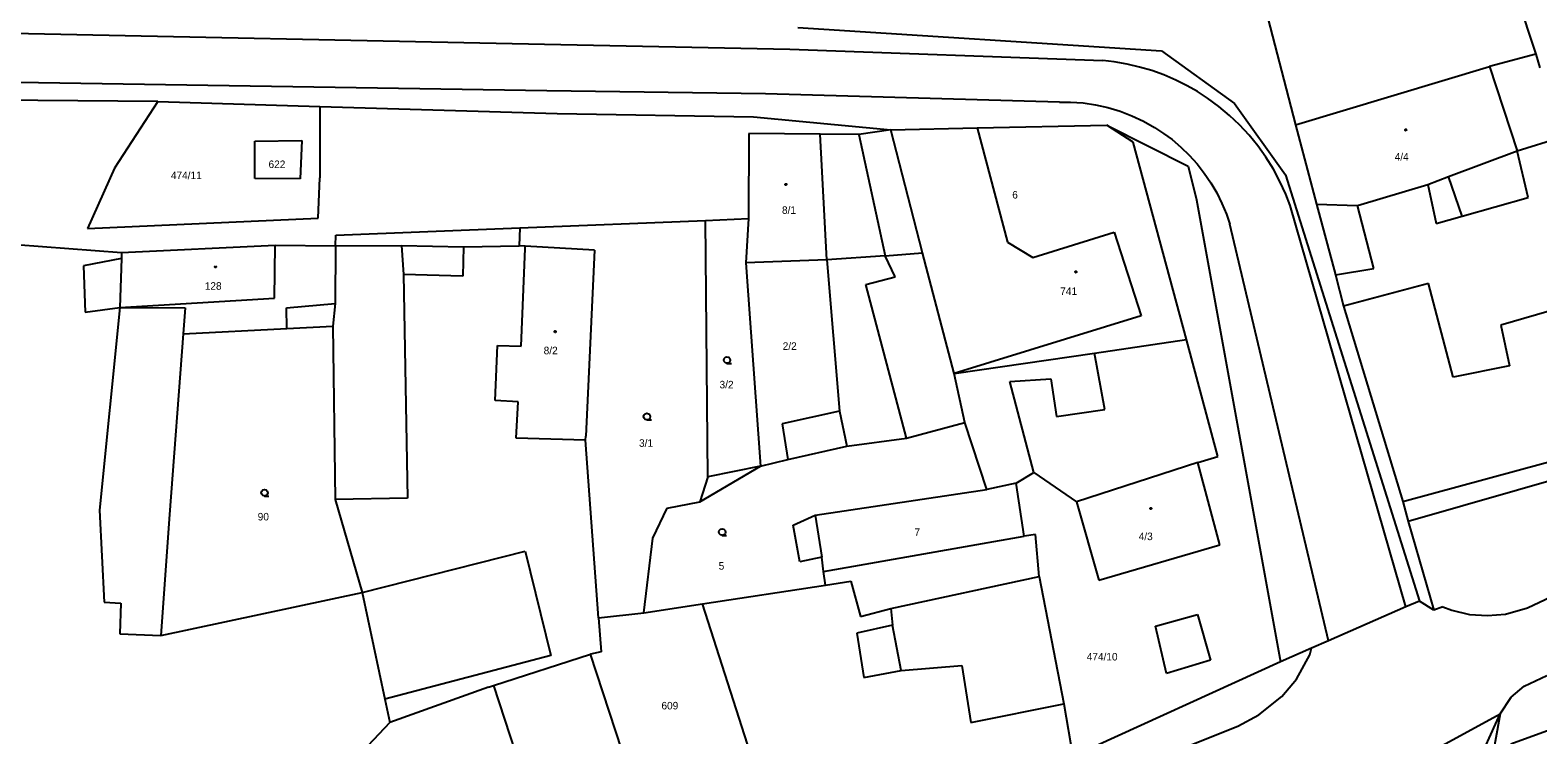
# Model space of a CAD drawing. Extents: x -757994 to -755874, y -1047691 to -1046119.
# Drawn here: x -757261.1 to -757091.1, y -1047060.2 to -1046980.7 of the extents above; entities that cross this region are included whole.
import ezdxf

# ---------------------------------------------------------------- set-up
doc = ezdxf.new("R2010")
doc.units = 0
doc.layers.add('katastrální mapa', color=7, linetype='Continuous')

msp = doc.modelspace()

# ---------------------------------------------------------------- linework, layer by layer
at = {"layer": 'katastrální mapa'}
for p, q in [((-757122.09, -1046977.24), (-757118.46, -1046991.34)), ((-757093.47, -1046976.95), (-757091.35, -1046983.35)), ((-757268.15, -1046980.87), (-757203.13, -1046982.24)), ((-757174.57, -1046980.37), (-757133.55, -1046982.97)), ((-757203.13, -1046982.24), (-757175.46, -1046982.8)), ((-757175.46, -1046982.8), (-757140.18, -1046984.09)), ((-757133.55, -1046982.97), (-757125.34, -1046988.91)), ((-757091.35, -1046983.35), (-757096.59, -1046984.75)), ((-757091.35, -1046983.35), (-757090.91, -1046984.9)), ((-757118.46, -1046991.34), (-757096.59, -1046984.75)), ((-757096.59, -1046984.75), (-757093.46, -1046994.28)), ((-757202.85, -1046987.48), (-757265.22, -1046986.51)), ((-757178.22, -1046987.82), (-757202.85, -1046987.48)), ((-757145.08, -1046988.77), (-757178.22, -1046987.82)), ((-757246.72, -1046988.69), (-757264.81, -1046988.57)), ((-757246.72, -1046988.69), (-757251.59, -1046996.24)), ((-757246.72, -1046988.69), (-757228.46, -1046989.25)), ((-757228.46, -1046989.25), (-757201.7, -1046990.07)), ((-757228.46, -1046989.25), (-757228.44, -1046997.3)), ((-757125.34, -1046988.91), (-757119.58, -1046996.97)), ((-757201.7, -1046990.07), (-757179.57, -1046990.42)), ((-757179.57, -1046990.42), (-757164.08, -1046991.89)), ((-757180.09, -1046992.3), (-757180.11, -1047001.89)), ((-757172.06, -1046992.38), (-757180.09, -1046992.3)), ((-757167.67, -1046992.41), (-757172.06, -1046992.38)), ((-757171.3, -1047006.57), (-757172.06, -1046992.38)), ((-757164.08, -1046991.89), (-757167.67, -1046992.41)), ((-757167.67, -1046992.41), (-757164.72, -1047006.12)), ((-757164.08, -1046991.89), (-757154.35, -1046991.68)), ((-757160.49, -1047005.79), (-757164.08, -1046991.89)), ((-757154.35, -1046991.68), (-757139.73, -1046991.36)), ((-757154.35, -1046991.68), (-757150.92, -1047004.57)), ((-757136.76, -1046993.29), (-757139.73, -1046991.36)), ((-757139.73, -1046991.36), (-757130.54, -1046996)), ((-757118.46, -1046991.34), (-757116.08, -1047000.29)), ((-757093.46, -1046994.28), (-757088.61, -1046992.76)), ((-757235.8, -1046993.18), (-757230.47, -1046993.12)), ((-757235.79, -1046997.4), (-757235.8, -1046993.18)), ((-757230.47, -1046993.12), (-757230.67, -1046997.44)), ((-757130.76, -1047015.57), (-757136.76, -1046993.29)), ((-757101.2, -1046997.17), (-757093.46, -1046994.28)), ((-757092.21, -1046999.53), (-757093.46, -1046994.28)), ((-757251.59, -1046996.24), (-757254.64, -1047003.03)), ((-757130.54, -1046996), (-757129.61, -1046999.79)), ((-757230.67, -1046997.44), (-757235.79, -1046997.4)), ((-757228.63, -1047001.88), (-757228.44, -1046997.3)), ((-757119.58, -1046996.97), (-757104.49, -1047045.06)), ((-757111.47, -1047000.43), (-757103.54, -1046998.05)), ((-757103.54, -1046998.05), (-757101.2, -1046997.17)), ((-757103.54, -1046998.05), (-757102.58, -1047002.48)), ((-757099.66, -1047001.64), (-757101.2, -1046997.17)), ((-757129.61, -1046999.79), (-757120.14, -1047051.91)), ((-757099.66, -1047001.64), (-757092.21, -1046999.53)), ((-757106.01, -1047045.72), (-757119.06, -1047000.43)), ((-757116.08, -1047000.29), (-757113.96, -1047008.27)), ((-757116.08, -1047000.29), (-757111.47, -1047000.43)), ((-757109.63, -1047007.53), (-757111.47, -1047000.43)), ((-757254.64, -1047003.03), (-757228.63, -1047001.88)), ((-757226.67, -1047003.8), (-757205.92, -1047002.97)), ((-757205.92, -1047002.97), (-757205.99, -1047004.98)), ((-757205.92, -1047002.97), (-757184.97, -1047002.13)), ((-757184.97, -1047002.13), (-757180.11, -1047001.89)), ((-757184.7, -1047031.03), (-757184.97, -1047002.13)), ((-757180.11, -1047001.89), (-757180.42, -1047006.91)), ((-757114.75, -1047049.55), (-757125.87, -1047002.53)), ((-757102.58, -1047002.48), (-757099.66, -1047001.64)), ((-757262.7, -1047004.84), (-757250.81, -1047005.74)), ((-757226.68, -1047004.98), (-757226.67, -1047003.8)), ((-757150.92, -1047004.57), (-757148.06, -1047006.3)), ((-757148.06, -1047006.3), (-757138.89, -1047003.44)), ((-757138.89, -1047003.44), (-757135.85, -1047012.9)), ((-757250.82, -1047006.43), (-757255.09, -1047007.24)), ((-757250.82, -1047006.43), (-757251.02, -1047011.95)), ((-757250.81, -1047005.74), (-757250.82, -1047006.43)), ((-757250.81, -1047005.74), (-757233.51, -1047004.9)), ((-757233.57, -1047010.88), (-757233.51, -1047004.9)), ((-757233.51, -1047004.9), (-757226.68, -1047004.98)), ((-757226.68, -1047004.98), (-757226.72, -1047011.51)), ((-757226.68, -1047004.98), (-757219.23, -1047004.95)), ((-757219.23, -1047004.95), (-757212.25, -1047005.09)), ((-757219.23, -1047004.95), (-757219.02, -1047008.21)), ((-757212.25, -1047005.09), (-757212.33, -1047008.41)), ((-757212.25, -1047005.09), (-757205.99, -1047004.98)), ((-757205.32, -1047005.02), (-757205.99, -1047004.98)), ((-757205.74, -1047016.3), (-757205.32, -1047005.3)), ((-757197.49, -1047005.47), (-757205.32, -1047005.02)), ((-757205.32, -1047005.3), (-757205.32, -1047005.02)), ((-757197.49, -1047005.47), (-757198.48, -1047026.46)), ((-757171.3, -1047006.57), (-757180.42, -1047006.91)), ((-757164.72, -1047006.12), (-757171.3, -1047006.57)), ((-757171.3, -1047006.57), (-757169.88, -1047023.64)), ((-757164.72, -1047006.12), (-757160.49, -1047005.79)), ((-757163.59, -1047008.48), (-757164.72, -1047006.12)), ((-757156.94, -1047019.4), (-757160.49, -1047005.79)), ((-757255.09, -1047007.24), (-757254.91, -1047012.46)), ((-757212.33, -1047008.41), (-757219.02, -1047008.21)), ((-757219.02, -1047008.21), (-757218.56, -1047033.47)), ((-757180.42, -1047006.91), (-757178.79, -1047029.86)), ((-757113.96, -1047008.27), (-757109.63, -1047007.53)), ((-757113.96, -1047008.27), (-757113.03, -1047011.79)), ((-757166.88, -1047009.34), (-757163.59, -1047008.48)), ((-757162.32, -1047026.68), (-757166.88, -1047009.34)), ((-757103.46, -1047009.24), (-757113.03, -1047011.79)), ((-757100.69, -1047019.82), (-757103.46, -1047009.24)), ((-757251.02, -1047011.95), (-757233.57, -1047010.88)), ((-757232.2, -1047011.99), (-757226.72, -1047011.51)), ((-757226.72, -1047011.51), (-757226.99, -1047014.04)), ((-757084.07, -1047010.68), (-757095.3, -1047013.92)), ((-757254.91, -1047012.46), (-757251.02, -1047011.95)), ((-757251.02, -1047011.95), (-757253.28, -1047034.81)), ((-757251.02, -1047011.95), (-757243.65, -1047012)), ((-757243.65, -1047012), (-757243.87, -1047014.92)), ((-757232.18, -1047014.31), (-757232.2, -1047011.99)), ((-757135.85, -1047012.9), (-757156.94, -1047019.4)), ((-757113.03, -1047011.79), (-757106.36, -1047033.85)), ((-757243.87, -1047014.92), (-757245.41, -1047035.3)), ((-757243.87, -1047014.92), (-757232.18, -1047014.31)), ((-757232.18, -1047014.31), (-757226.99, -1047014.04)), ((-757226.99, -1047014.04), (-757226.71, -1047033.61)), ((-757095.3, -1047013.92), (-757094.31, -1047018.52)), ((-757208.67, -1047022.45), (-757208.43, -1047016.24)), ((-757208.43, -1047016.24), (-757205.74, -1047016.3)), ((-757141.13, -1047017.09), (-757130.76, -1047015.57)), ((-757127.21, -1047028.74), (-757130.76, -1047015.57)), ((-757156.94, -1047019.4), (-757141.13, -1047017.09)), ((-757139.95, -1047023.44), (-757141.13, -1047017.09)), ((-757155.72, -1047024.92), (-757156.94, -1047019.4)), ((-757150.67, -1047020.29), (-757146.03, -1047019.99)), ((-757146.03, -1047019.99), (-757145.41, -1047024.24)), ((-757094.31, -1047018.52), (-757100.69, -1047019.82)), ((-757147.96, -1047030.56), (-757150.67, -1047020.29)), ((-757206.11, -1047022.59), (-757208.67, -1047022.45)), ((-757206.31, -1047026.69), (-757206.11, -1047022.59)), ((-757145.41, -1047024.24), (-757139.95, -1047023.44)), ((-757169.88, -1047023.64), (-757176.32, -1047025.06)), ((-757176.32, -1047025.06), (-757175.69, -1047029.08)), ((-757169.88, -1047023.64), (-757169.04, -1047027.59)), ((-757162.32, -1047026.68), (-757155.72, -1047024.92)), ((-757153.26, -1047032.49), (-757155.72, -1047024.92)), ((-757106.36, -1047033.85), (-757069.45, -1047023.77)), ((-757063.3, -1047023.88), (-757105.76, -1047036.1)), ((-757198.51, -1047026.93), (-757206.31, -1047026.69)), ((-757198.51, -1047026.93), (-757198.48, -1047026.46)), ((-757197.02, -1047046.95), (-757198.51, -1047026.93)), ((-757169.04, -1047027.59), (-757162.32, -1047026.68)), ((-757175.69, -1047029.08), (-757169.04, -1047027.59)), ((-757185.62, -1047033.86), (-757178.79, -1047029.86)), ((-757178.79, -1047029.86), (-757184.7, -1047031.03)), ((-757178.79, -1047029.86), (-757175.69, -1047029.08)), ((-757129.48, -1047029.45), (-757143.14, -1047033.87)), ((-757129.48, -1047029.45), (-757127.21, -1047028.74)), ((-757126.99, -1047038.71), (-757129.48, -1047029.45)), ((-757184.7, -1047031.03), (-757185.62, -1047033.86)), ((-757149.93, -1047031.75), (-757153.26, -1047032.49)), ((-757149.93, -1047031.75), (-757147.96, -1047030.56)), ((-757149.05, -1047037.75), (-757149.93, -1047031.75)), ((-757147.96, -1047030.56), (-757143.14, -1047033.87)), ((-757218.56, -1047033.47), (-757226.71, -1047033.61)), ((-757226.71, -1047033.61), (-757223.7, -1047044.1)), ((-757172.62, -1047035.39), (-757153.26, -1047032.49)), ((-757253.28, -1047034.81), (-757252.78, -1047045.2)), ((-757245.41, -1047035.3), (-757246.4, -1047048.95)), ((-757190.93, -1047037.96), (-757189.29, -1047034.59)), ((-757189.29, -1047034.59), (-757185.62, -1047033.86)), ((-757175.1, -1047036.5), (-757172.62, -1047035.39)), ((-757172.62, -1047035.39), (-757171.87, -1047040.1)), ((-757143.14, -1047033.87), (-757140.61, -1047042.71)), ((-757106.36, -1047033.85), (-757105.76, -1047036.1)), ((-757174.32, -1047040.65), (-757175.1, -1047036.5)), ((-757105.76, -1047036.1), (-757102.84, -1047046.1)), ((-757191.94, -1047046.38), (-757190.93, -1047037.96)), ((-757171.67, -1047041.72), (-757149.05, -1047037.75)), ((-757147.78, -1047037.55), (-757149.05, -1047037.75)), ((-757147.34, -1047042.29), (-757147.78, -1047037.55)), ((-757140.61, -1047042.71), (-757126.99, -1047038.71)), ((-757223.7, -1047044.1), (-757205.32, -1047039.45)), ((-757205.32, -1047039.45), (-757202.4, -1047051.21)), ((-757171.87, -1047040.1), (-757174.32, -1047040.65)), ((-757171.67, -1047041.72), (-757171.87, -1047040.1)), ((-757171.44, -1047043.26), (-757171.67, -1047041.72)), ((-757164.07, -1047045.92), (-757147.34, -1047042.29)), ((-757147.34, -1047042.29), (-757144.57, -1047056.66)), ((-757185.33, -1047045.37), (-757171.44, -1047043.26)), ((-757171.44, -1047043.26), (-757168.58, -1047042.83)), ((-757168.58, -1047042.83), (-757167.5, -1047046.8)), ((-757252.78, -1047045.2), (-757250.9, -1047045.29)), ((-757250.9, -1047045.29), (-757250.99, -1047048.78)), ((-757246.4, -1047048.95), (-757223.7, -1047044.1)), ((-757223.7, -1047044.1), (-757221.12, -1047056.12)), ((-757191.94, -1047046.38), (-757185.33, -1047045.37)), ((-757179.6, -1047063.22), (-757185.33, -1047045.37)), ((-757104.49, -1047045.06), (-757106.01, -1047045.72)), ((-757102.84, -1047046.1), (-757104.49, -1047045.06)), ((-757092.29, -1047045.84), (-757089.04, -1047044.27)), ((-757197.02, -1047046.95), (-757191.94, -1047046.38)), ((-757197.02, -1047046.95), (-757196.75, -1047050.81)), ((-757167.5, -1047046.8), (-757164.07, -1047045.92)), ((-757164.07, -1047045.92), (-757163.9, -1047047.8)), ((-757134.25, -1047047.88), (-757129.51, -1047046.58)), ((-757129.51, -1047046.58), (-757128.03, -1047051.74)), ((-757106.01, -1047045.72), (-757114.75, -1047049.55)), ((-757101.85, -1047045.7), (-757102.84, -1047046.1)), ((-757101.85, -1047045.7), (-757100.82, -1047046.08)), ((-757100.82, -1047046.08), (-757098.82, -1047046.59)), ((-757098.82, -1047046.59), (-757096.81, -1047046.69)), ((-757096.81, -1047046.69), (-757094.77, -1047046.53)), ((-757094.77, -1047046.53), (-757092.29, -1047045.84)), ((-757250.99, -1047048.78), (-757246.4, -1047048.95)), ((-757163.9, -1047047.8), (-757167.92, -1047048.69)), ((-757167.92, -1047048.69), (-757167.12, -1047053.68)), ((-757162.93, -1047052.91), (-757163.9, -1047047.8)), ((-757132.99, -1047053.23), (-757134.25, -1047047.88)), ((-757116.64, -1047050.38), (-757120.14, -1047051.91)), ((-757116.84, -1047051.15), (-757116.64, -1047050.38)), ((-757114.75, -1047049.55), (-757116.64, -1047050.38)), ((-757202.4, -1047051.21), (-757221.12, -1047056.12)), ((-757208.88, -1047054.61), (-757197.94, -1047051.05)), ((-757196.75, -1047050.81), (-757197.94, -1047051.05)), ((-757192.6, -1047067.39), (-757197.94, -1047051.05)), ((-757162.93, -1047052.91), (-757156.07, -1047052.32)), ((-757156.07, -1047052.32), (-757155.05, -1047058.77)), ((-757120.14, -1047051.91), (-757143.54, -1047062.62)), ((-757128.03, -1047051.74), (-757132.99, -1047053.23)), ((-757118.33, -1047053.88), (-757116.84, -1047051.15)), ((-757167.12, -1047053.68), (-757162.93, -1047052.91)), ((-757120, -1047055.85), (-757118.33, -1047053.88)), ((-757092.68, -1047054.67), (-757090.12, -1047053.48)), ((-757209.44, -1047054.79), (-757220.55, -1047058.76)), ((-757209.44, -1047054.79), (-757208.88, -1047054.61)), ((-757208.88, -1047054.61), (-757199.72, -1047082.6)), ((-757122.57, -1047057.91), (-757120, -1047055.85)), ((-757094.12, -1047055.9), (-757092.68, -1047054.67)), ((-757221.12, -1047056.12), (-757220.55, -1047058.76)), ((-757155.05, -1047058.77), (-757144.57, -1047056.66)), ((-757144.57, -1047056.66), (-757143.54, -1047062.62)), ((-757095.38, -1047057.8), (-757094.12, -1047055.9)), ((-757220.55, -1047058.76), (-757226.46, -1047065)), ((-757139.53, -1047064.98), (-757124.96, -1047059.19)), ((-757124.96, -1047059.19), (-757122.57, -1047057.91)), ((-757106.04, -1047063.63), (-757095.38, -1047057.8)), ((-757098.44, -1047064.52), (-757095.38, -1047057.8)), ((-757095.38, -1047057.8), (-757096.64, -1047064.76)), ((-757094.17, -1047061.18), (-757084.48, -1047057.63))]:
    msp.add_line(p, q, dxfattribs=at)
for points in [[(-757119.06, -1047000.43), (-757119.55, -1046999.15), (-757120.21, -1046997.72), (-757120.95, -1046996.33), (-757121.78, -1046995), (-757122.69, -1046993.72), (-757123.68, -1046992.5), (-757124.75, -1046991.35), (-757125.89, -1046990.27), (-757127.1, -1046989.26), (-757128.36, -1046988.33), (-757129.52, -1046987.59), (-757130.66, -1046986.93), (-757131.95, -1046986.29), (-757133.28, -1046985.71), (-757134.65, -1046985.22), (-757136.04, -1046984.81), (-757137.45, -1046984.48), (-757138.88, -1046984.24), (-757140.18, -1046984.09)], [(-757145.08, -1046988.77), (-757143.84, -1046988.77), (-757142.41, -1046988.87), (-757141, -1046989.08), (-757139.6, -1046989.39), (-757138.23, -1046989.8), (-757136.9, -1046990.31), (-757135.6, -1046990.92), (-757134.35, -1046991.62), (-757133.32, -1046992.3), (-757132.37, -1046993), (-757131.37, -1046993.86), (-757130.43, -1046994.77), (-757129.55, -1046995.75), (-757128.74, -1046996.79), (-757128, -1046997.88), (-757127.34, -1046999.02), (-757126.75, -1047000.2), (-757126.25, -1047001.41), (-757125.87, -1047002.53)], [(-757182.54, -1047018.24), (-757182.73, -1047018.19), (-757182.86, -1047018.05), (-757182.92, -1047017.87), (-757182.86, -1047017.69), (-757182.73, -1047017.55), (-757182.55, -1047017.5), (-757182.36, -1047017.55), (-757182.23, -1047017.69), (-757182.18, -1047017.88), (-757182.23, -1047018.07), (-757182.36, -1047018.2), (-757182.55, -1047018.25), (-757182.05, -1047018.25)], [(-757191.57, -1047024.62), (-757191.76, -1047024.57), (-757191.9, -1047024.44), (-757191.95, -1047024.25), (-757191.9, -1047024.07), (-757191.76, -1047023.93), (-757191.58, -1047023.88), (-757191.39, -1047023.93), (-757191.25, -1047024.07), (-757191.21, -1047024.26), (-757191.25, -1047024.45), (-757191.39, -1047024.58), (-757191.58, -1047024.63), (-757191.08, -1047024.63)], [(-757234.69, -1047033.21), (-757234.88, -1047033.16), (-757235.01, -1047033.02), (-757235.07, -1047032.84), (-757235.01, -1047032.66), (-757234.88, -1047032.52), (-757234.7, -1047032.47), (-757234.51, -1047032.52), (-757234.38, -1047032.66), (-757234.33, -1047032.85), (-757234.38, -1047033.03), (-757234.51, -1047033.17), (-757234.7, -1047033.22), (-757234.2, -1047033.22)], [(-757183.09, -1047037.64), (-757183.28, -1047037.59), (-757183.42, -1047037.46), (-757183.47, -1047037.27), (-757183.42, -1047037.09), (-757183.28, -1047036.95), (-757183.1, -1047036.9), (-757182.91, -1047036.95), (-757182.77, -1047037.09), (-757182.73, -1047037.28), (-757182.77, -1047037.47), (-757182.91, -1047037.6), (-757183.1, -1047037.65), (-757182.6, -1047037.65)]]:
    msp.add_lwpolyline(points, dxfattribs=at)
for points in [[(-757106.03, -1046991.83), (-757105.98, -1046991.84), (-757105.96, -1046991.88), (-757105.95, -1046991.91), (-757105.96, -1046991.96), (-757106, -1046991.99), (-757106.03, -1046992), (-757106.08, -1046991.98), (-757106.1, -1046991.95), (-757106.11, -1046991.91), (-757106.1, -1046991.87), (-757106.07, -1046991.83)], [(-757175.91, -1046997.98), (-757175.86, -1046997.99), (-757175.84, -1046998.04), (-757175.83, -1046998.07), (-757175.84, -1046998.12), (-757175.88, -1046998.15), (-757175.91, -1046998.16), (-757175.96, -1046998.14), (-757175.99, -1046998.11), (-757176, -1046998.07), (-757175.99, -1046998.02), (-757175.95, -1046997.99)], [(-757240.23, -1047007.26), (-757240.18, -1047007.27), (-757240.16, -1047007.32), (-757240.15, -1047007.35), (-757240.16, -1047007.4), (-757240.2, -1047007.43), (-757240.23, -1047007.44), (-757240.27, -1047007.42), (-757240.3, -1047007.39), (-757240.32, -1047007.35), (-757240.3, -1047007.3), (-757240.26, -1047007.27)], [(-757143.22, -1047007.85), (-757143.17, -1047007.86), (-757143.15, -1047007.9), (-757143.14, -1047007.93), (-757143.15, -1047007.98), (-757143.19, -1047008.01), (-757143.22, -1047008.02), (-757143.26, -1047008), (-757143.29, -1047007.97), (-757143.3, -1047007.93), (-757143.29, -1047007.89), (-757143.25, -1047007.85)], [(-757201.91, -1047014.59), (-757201.86, -1047014.6), (-757201.84, -1047014.64), (-757201.83, -1047014.67), (-757201.84, -1047014.72), (-757201.88, -1047014.75), (-757201.91, -1047014.76), (-757201.96, -1047014.74), (-757201.99, -1047014.71), (-757202, -1047014.67), (-757201.99, -1047014.62), (-757201.95, -1047014.59)], [(-757134.76, -1047034.53), (-757134.71, -1047034.54), (-757134.69, -1047034.59), (-757134.68, -1047034.62), (-757134.69, -1047034.67), (-757134.73, -1047034.7), (-757134.76, -1047034.71), (-757134.8, -1047034.69), (-757134.84, -1047034.66), (-757134.85, -1047034.62), (-757134.84, -1047034.58), (-757134.79, -1047034.54)]]:
    msp.add_lwpolyline(points, close=True, dxfattribs=at)

# ---------------------------------------------------------------- texts
for s, p in [('4/4', (-757107.27, -1046995.37)), ('622', (-757234.24, -1046996.21)), ('474/11', (-757245.25, -1046997.46)), ('6', (-757150.39, -1046999.65)), ('8/1', (-757176.35, -1047001.38)), ('128', (-757241.43, -1047009.94)), ('741', (-757144.98, -1047010.53)), ('8/2', (-757203.22, -1047017.22)), ('2/2', (-757176.27, -1047016.72)), ('3/2', (-757183.39, -1047021.07)), ('3/1', (-757192.47, -1047027.66)), ('90', (-757235.46, -1047035.97)), ('7', (-757161.42, -1047037.72)), ('4/3', (-757136.13, -1047038.19)), ('5', (-757183.49, -1047041.52)), ('474/10', (-757141.99, -1047051.77)), ('609', (-757189.94, -1047057.29))]:
    msp.add_text(s, height=0.85, dxfattribs=at).set_placement(p)

doc.saveas('drawing.dxf')
